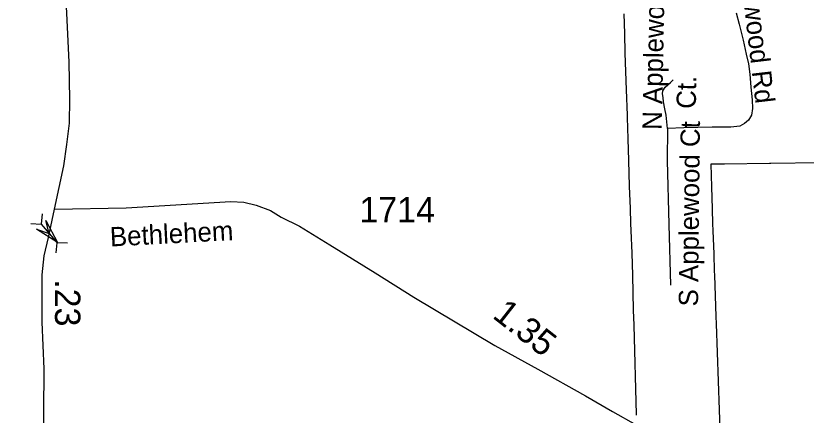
# Model space of a CAD drawing. Extents: x 2220236 to 2384410, y 720751 to 894131.
# Drawn here: x 2333873 to 2337759, y 799137 to 801101 of the extents above; entities that cross this region are included whole.
import ezdxf

# ---------------------------------------------------------------- set-up
doc = ezdxf.new("R2010")
doc.units = 0
doc.layers.add('Default', color=7, linetype='Continuous')

msp = doc.modelspace()

# ---------------------------------------------------------------- linework, layer by layer
at = {"layer": 'Default'}
for p, q in [((2334002.4, 800127.1), (2333997.3, 800076.6)), ((2333946.6, 800078.9), (2333997.3, 800076.6)), ((2333997.3, 800076.6), (2334076.4, 799985)), ((2334071.3, 799934.5), (2334076.4, 799985)), ((2334127.1, 799982.7), (2334076.4, 799985))]:
    msp.add_line(p, q, dxfattribs=at)
for points in [[(2334064.3, 800149.9), (2334110.3, 800363.9), (2334124.6, 800468.3), (2334136.9, 800572.7), (2334139, 800691.4), (2334134.9, 800873.6), (2334112.4, 801354.7), (2334103.2, 801574.8), (2334082.7, 801785.7), (2334060.2, 801953.5), (2333988.6, 802208.1), (2333880.2, 802512.4), (2333792.9, 802787.3), (2333789.5, 802802.4), (2333731.3, 802976.7), (2333678.1, 803148.2), (2333649.4, 803264.2), (2333634.6, 803385.9), (2333634.2, 803423.9)], [(2336925.2, 799136.5), (2336925, 799139.9), (2336912.8, 799579.2), (2336911, 799653.6), (2336906.5, 799825.7), (2336903.8, 799933.9), (2336898.8, 800044.9), (2336897.5, 800079.1), (2336895, 800153.3), (2336891.2, 800263.8), (2336887.2, 800389.1), (2336883.8, 800495.4), (2336880.2, 800601.4), (2336880, 800611.7), (2336876, 800736.4), (2336870, 800917.5), (2336866.8, 801013.4), (2336863.5, 801111.6)], [(2336925.2, 799136.5), (2336925, 799139.9), (2336912.8, 799579.2), (2336911, 799653.6), (2336906.5, 799825.7), (2336903.8, 799933.9), (2336898.8, 800044.9), (2336897.5, 800079.1), (2336895, 800153.3), (2336891.2, 800263.8), (2336887.2, 800389.1), (2336883.8, 800495.4), (2336880.2, 800601.4), (2336880, 800611.7), (2336876, 800736.4), (2336870, 800917.5), (2336866.8, 801013.4), (2336863.5, 801111.6)], [(2337414.8, 801115.1), (2337429.1, 801059.8), (2337448.7, 800981.4), (2337464.7, 800911.9), (2337475.4, 800865.6), (2337482.5, 800813.9), (2337487.8, 800749.8), (2337493.2, 800687.4), (2337495, 800644.6), (2337490.5, 800611.7), (2337476.3, 800588.5), (2337456.7, 800570.7), (2337433.5, 800558.2), (2337389, 800552.8), (2337296.4, 800552.8), (2337157.5, 800549.3), (2337077.3, 800547.5)], [(2337077.3, 800547.5), (2337070.2, 800611.7), (2337064.9, 800643.7), (2337057.7, 800677.6), (2337056, 800699), (2337052.4, 800716.8), (2337054.2, 800732.8), (2337066.6, 800750.7), (2337091.6, 800773.8), (2337105.8, 800786.3)], [(2337077.3, 800547.5), (2337076, 800389.9), (2337084.2, 800074.6), (2337092.3, 799775.8)], [(2337825.8, 800377.9), (2337586, 800374.2), (2337579.2, 800374.1), (2337356.8, 800371.8), (2337289.8, 800370.6), (2337293.2, 800259.2), (2337296.5, 800152.1), (2337296.5, 800150.4), (2337298.8, 800079.5), (2337300, 800043.6), (2337304.5, 799930.1), (2337307.5, 799845.8), (2337308.2, 799824.9), (2337315.2, 799622.4), (2337316.5, 799585.2), (2337336.5, 799022.5)], [(2337825.8, 800377.9), (2337586, 800374.2), (2337579.2, 800374.1), (2337356.8, 800371.8), (2337289.8, 800370.6), (2337293.2, 800259.2), (2337296.5, 800152.1), (2337296.5, 800150.4), (2337298.8, 800079.5), (2337300, 800043.6), (2337304.5, 799930.1), (2337307.5, 799845.8), (2337308.2, 799824.9), (2337315.2, 799622.4), (2337316.5, 799585.2), (2337336.5, 799022.5)], [(2334064.3, 800149.9), (2334415.2, 800157.1), (2334930.7, 800187.8), (2334994.1, 800183.7), (2335055.5, 800169.4), (2335125.1, 800142.8), (2335178.3, 800110), (2335268.3, 800067), (2335417.6, 799974.9), (2335639.7, 799837.2), (2335830.9, 799717), (2336227.8, 799479.5), (2336440.6, 799362.8), (2336673.8, 799231.8), (2336806.9, 799154.4), (2336923.5, 799088.9), (2336991.1, 799043.9), (2337066.8, 798986.6), (2337312.3, 798792.1), (2337571.1, 798567.9), (2337725.5, 798458.4), (2337883.1, 798374.4)], [(2334010.1, 798937), (2334012.4, 799365.2), (2334003.6, 799595), (2334002.9, 799826.5), (2334013.1, 799920.7), (2334033.6, 800010.7), (2334064.3, 800149.9)]]:
    msp.add_lwpolyline(points, dxfattribs=at)
msp.add_lwpolyline([(2334021.3, 800093.9), (2334078.4, 799986.2), (2333975.1, 800050.9), (2334036.9, 800030.8)], close=True, dxfattribs=at)

# ---------------------------------------------------------------- texts
for s, height, rotation, p in [('Netherwood Rd', 95, 276.6535, (2337408.1, 801542.4)), ('N Applewood', 95, 88.8547, (2337049, 800539.3)), ('Ct.', 95, 88.8547, (2337216.3, 800642.9)), ('S Applewood Ct', 95, 89.3908, (2337227.4, 799671.2)), ('Bethlehem', 95, 2.9887, (2334338.4, 799966.2)), ('.23', 125, 270.1785, (2334065.5, 799805.3)), ('1.35', 125, 321.8686, (2336211.6, 799619.1))]:
    msp.add_text(s, height=height, rotation=rotation, dxfattribs=at).set_placement(p)
msp.add_text('1714', height=125, dxfattribs=at).set_placement((2335562.5, 800084.8))

doc.saveas('drawing.dxf')
